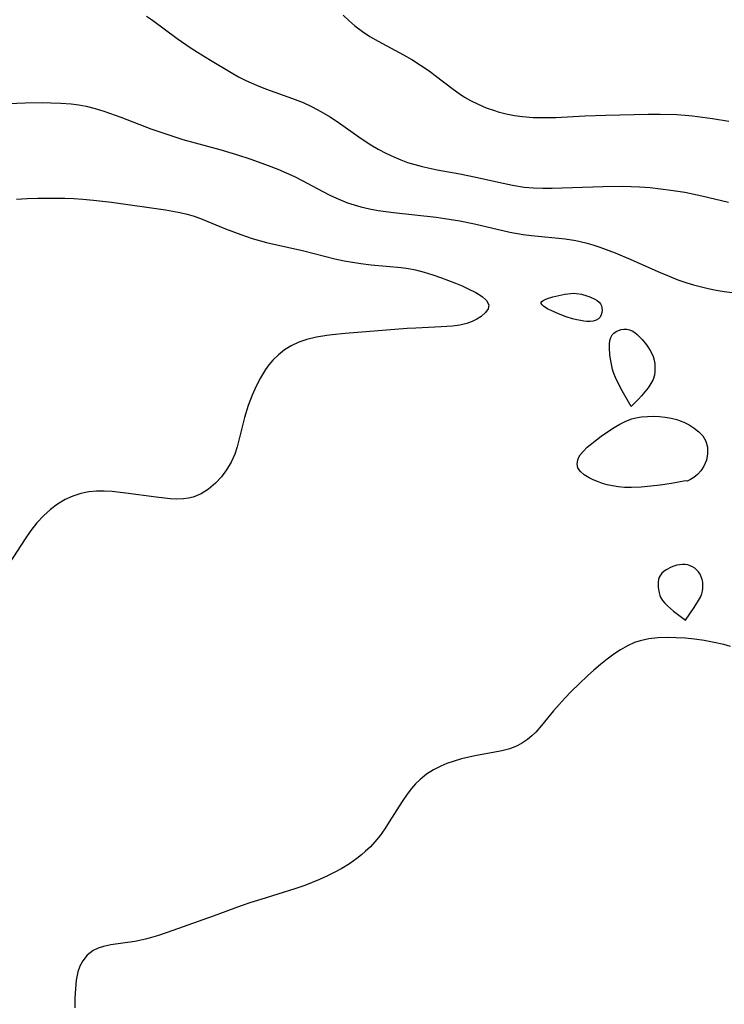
# Model space of a CAD drawing. Header units: metres. Extents: x 1073367 to 1082519, y 1569854 to 1574957.
# Tile 725 of 1056: x 1082196 to 1082326, y 1570034 to 1570215. Entities that reach past the tile are written whole.
import ezdxf

# ---------------------------------------------------------------- set-up
doc = ezdxf.new("R2010")
doc.units = ezdxf.units.M
doc.layers.add('CGG_CurvaNivelLidar_v1', color=253, linetype='Continuous', lineweight=30)

msp = doc.modelspace()

# ---------------------------------------------------------------- linework, layer by layer
at = {"layer": 'CGG_CurvaNivelLidar_v1'}
for p, q in [((1082219.3036, 1570216.0919, 81), (1082220.4014, 1570215.3423, 81)), ((1082220.4014, 1570215.3423, 81), (1082224.9404, 1570212.0102, 81)), ((1082255.4827, 1570216.3166, 81.5), (1082256.5427, 1570215.2904, 81.5)), ((1082256.5427, 1570215.2904, 81.5), (1082257.6496, 1570214.3252, 81.5)), ((1082257.6496, 1570214.3252, 81.5), (1082259.0484, 1570213.2711, 81.5)), ((1082259.0484, 1570213.2711, 81.5), (1082260.4226, 1570212.3786, 81.5)), ((1082224.9404, 1570212.0102, 81), (1082227.3727, 1570210.3321, 81)), ((1082260.4226, 1570212.3786, 81.5), (1082261.9396, 1570211.4982, 81.5)), ((1082261.9396, 1570211.4982, 81.5), (1082266.5903, 1570208.9905, 81.5)), ((1082227.3727, 1570210.3321, 81), (1082228.6697, 1570209.4917, 81)), ((1082228.6697, 1570209.4917, 81), (1082231.096, 1570208, 81)), ((1082231.096, 1570208, 81), (1082234.9176, 1570205.714, 81)), ((1082266.5903, 1570208.9905, 81.5), (1082268.1134, 1570208.1208, 81.5)), ((1082268.1134, 1570208.1208, 81.5), (1082269.7462, 1570207.1193, 81.5)), ((1082269.7462, 1570207.1193, 81.5), (1082271.3267, 1570206.05, 81.5)), ((1082271.3267, 1570206.05, 81.5), (1082272.4596, 1570205.2064, 81.5)), ((1082234.9176, 1570205.714, 81), (1082236.2325, 1570204.9722, 81)), ((1082236.2325, 1570204.9722, 81), (1082237.568, 1570204.2766, 81)), ((1082237.568, 1570204.2766, 81), (1082239.5444, 1570203.3855, 81)), ((1082272.4596, 1570205.2064, 81.5), (1082275.7415, 1570202.6589, 81.5)), ((1082239.5444, 1570203.3855, 81), (1082241.192, 1570202.7459, 81)), ((1082241.192, 1570202.7459, 81), (1082246.197, 1570200.971, 81)), ((1082275.7415, 1570202.6589, 81.5), (1082276.8283, 1570201.8873, 81.5)), ((1082246.197, 1570200.971, 81), (1082247.1751, 1570200.5983, 81)), ((1082247.1751, 1570200.5983, 81), (1082248.1429, 1570200.2018, 81)), ((1082276.8283, 1570201.8873, 81.5), (1082277.8548, 1570201.2268, 81.5)), ((1082277.8548, 1570201.2268, 81.5), (1082278.9114, 1570200.617, 81.5)), ((1082278.9114, 1570200.617, 81.5), (1082280.349, 1570199.8955, 81.5)), ((1082192.4231, 1570199.9764, 80.5), (1082196.9535, 1570200.1639, 80.5)), ((1082196.9535, 1570200.1639, 80.5), (1082200.1168, 1570200.1976, 80.5)), ((1082200.1168, 1570200.1976, 80.5), (1082201.7136, 1570200.1804, 80.5)), ((1082201.7136, 1570200.1804, 80.5), (1082203.5716, 1570200.1149, 80.5)), ((1082203.5716, 1570200.1149, 80.5), (1082205.4136, 1570199.9762, 80.5)), ((1082205.4136, 1570199.9762, 80.5), (1082206.8308, 1570199.7976, 80.5)), ((1082206.8308, 1570199.7976, 80.5), (1082208.231, 1570199.5399, 80.5)), ((1082208.231, 1570199.5399, 80.5), (1082209.8487, 1570199.125, 80.5)), ((1082209.8487, 1570199.125, 80.5), (1082211.4494, 1570198.6192, 80.5)), ((1082211.4494, 1570198.6192, 80.5), (1082214.5609, 1570197.5081, 80.5)), ((1082248.1429, 1570200.2018, 81), (1082249.7926, 1570199.4407, 81)), ((1082249.7926, 1570199.4407, 81), (1082251.4005, 1570198.5916, 81)), ((1082251.4005, 1570198.5916, 81), (1082252.964, 1570197.6595, 81)), ((1082280.349, 1570199.8955, 81.5), (1082281.8302, 1570199.2663, 81.5)), ((1082281.8302, 1570199.2663, 81.5), (1082283.3489, 1570198.7302, 81.5)), ((1082283.3489, 1570198.7302, 81.5), (1082284.0428, 1570198.5205, 81.5)), ((1082284.0428, 1570198.5205, 81.5), (1082285.5185, 1570198.1402, 81.5)), ((1082214.5609, 1570197.5081, 80.5), (1082220.1256, 1570195.3967, 80.5)), ((1082252.964, 1570197.6595, 81), (1082254.3738, 1570196.7265, 81)), ((1082254.3738, 1570196.7265, 81), (1082258.7868, 1570193.6166, 81)), ((1082285.5185, 1570198.1402, 81.5), (1082287.0153, 1570197.8415, 81.5)), ((1082287.0153, 1570197.8415, 81.5), (1082288.5299, 1570197.6298, 81.5)), ((1082288.5299, 1570197.6298, 81.5), (1082290.4511, 1570197.4895, 81.5)), ((1082290.4511, 1570197.4895, 81.5), (1082292.3895, 1570197.4503, 81.5)), ((1082292.3895, 1570197.4503, 81.5), (1082294.6475, 1570197.4854, 81.5)), ((1082294.6475, 1570197.4854, 81.5), (1082299.9525, 1570197.7459, 81.5)), ((1082299.9525, 1570197.7459, 81.5), (1082303.8694, 1570197.8925, 81.5)), ((1082303.8694, 1570197.8925, 81.5), (1082311.6145, 1570198.0559, 81.5)), ((1082311.6145, 1570198.0559, 81.5), (1082313.868, 1570198.0563, 81.5)), ((1082313.868, 1570198.0563, 81.5), (1082316.9187, 1570197.9837, 81.5)), ((1082316.9187, 1570197.9837, 81.5), (1082318.4381, 1570197.8941, 81.5)), ((1082318.4381, 1570197.8941, 81.5), (1082319.78, 1570197.7731, 81.5)), ((1082319.78, 1570197.7731, 81.5), (1082323.4982, 1570197.2986, 81.5)), ((1082323.4982, 1570197.2986, 81.5), (1082326.4777, 1570196.8066, 81.5)), ((1082220.1256, 1570195.3967, 80.5), (1082222.8734, 1570194.424, 80.5)), ((1082222.8734, 1570194.424, 80.5), (1082226.0237, 1570193.4394, 80.5)), ((1082226.0237, 1570193.4394, 80.5), (1082232.8143, 1570191.543, 80.5)), ((1082258.7868, 1570193.6166, 81), (1082260.5871, 1570192.4576, 81)), ((1082232.8143, 1570191.543, 80.5), (1082235.86, 1570190.6402, 80.5)), ((1082260.5871, 1570192.4576, 81), (1082261.971, 1570191.6424, 81)), ((1082261.971, 1570191.6424, 81), (1082263.3838, 1570190.884, 81)), ((1082235.86, 1570190.6402, 80.5), (1082238.5034, 1570189.765, 80.5)), ((1082238.5034, 1570189.765, 80.5), (1082241.682, 1570188.638, 80.5)), ((1082263.3838, 1570190.884, 81), (1082264.8285, 1570190.1945, 81)), ((1082264.8285, 1570190.1945, 81), (1082266.0891, 1570189.6696, 81)), ((1082266.0891, 1570189.6696, 81), (1082267.3729, 1570189.2031, 81)), ((1082241.682, 1570188.638, 80.5), (1082243.475, 1570187.9437, 80.5)), ((1082243.475, 1570187.9437, 80.5), (1082245.0323, 1570187.2874, 80.5)), ((1082267.3729, 1570189.2031, 81), (1082268.6774, 1570188.7941, 81)), ((1082268.6774, 1570188.7941, 81), (1082270.035, 1570188.4324, 81)), ((1082270.035, 1570188.4324, 81), (1082272.7912, 1570187.8377, 81)), ((1082272.7912, 1570187.8377, 81), (1082276.971, 1570187.0811, 81)), ((1082245.0323, 1570187.2874, 80.5), (1082246.5633, 1570186.5861, 80.5)), ((1082246.5633, 1570186.5861, 80.5), (1082248.0627, 1570185.8349, 80.5)), ((1082248.0627, 1570185.8349, 80.5), (1082251.6612, 1570183.875, 80.5)), ((1082276.971, 1570187.0811, 81), (1082279.9439, 1570186.4982, 81)), ((1082279.9439, 1570186.4982, 81), (1082284.9406, 1570185.3515, 81)), ((1082284.9406, 1570185.3515, 81), (1082286.6465, 1570184.9927, 81)), ((1082286.6465, 1570184.9927, 81), (1082288.8175, 1570184.6514, 81)), ((1082288.8175, 1570184.6514, 81), (1082290.5154, 1570184.5055, 81)), ((1082290.5154, 1570184.5055, 81), (1082292.2259, 1570184.4443, 81)), ((1082292.2259, 1570184.4443, 81), (1082293.9461, 1570184.4435, 81)), ((1082293.9461, 1570184.4435, 81), (1082303.3014, 1570184.7646, 81)), ((1082303.3014, 1570184.7646, 81), (1082306.8615, 1570184.8069, 81)), ((1082306.8615, 1570184.8069, 81), (1082308.4768, 1570184.7759, 81)), ((1082308.4768, 1570184.7759, 81), (1082310.0549, 1570184.7023, 81)), ((1082310.0549, 1570184.7023, 81), (1082311.9849, 1570184.5572, 81)), ((1082311.9849, 1570184.5572, 81), (1082313.9094, 1570184.3588, 81)), ((1082313.9094, 1570184.3588, 81), (1082315.8269, 1570184.1106, 81)), ((1082315.8269, 1570184.1106, 81), (1082318.4042, 1570183.6944, 81)), ((1082195.3867, 1570182.4095, 80), (1082197.3229, 1570182.5306, 80)), ((1082197.3229, 1570182.5306, 80), (1082199.3274, 1570182.6098, 80)), ((1082199.3274, 1570182.6098, 80), (1082200.9814, 1570182.6382, 80)), ((1082200.9814, 1570182.6382, 80), (1082204.2887, 1570182.605, 80)), ((1082204.2887, 1570182.605, 80), (1082205.9396, 1570182.5405, 80)), ((1082205.9396, 1570182.5405, 80), (1082207.5872, 1570182.4383, 80)), ((1082207.5872, 1570182.4383, 80), (1082209.5687, 1570182.258, 80)), ((1082209.5687, 1570182.258, 80), (1082212.8403, 1570181.8551, 80)), ((1082251.6612, 1570183.875, 80.5), (1082253.1825, 1570183.1095, 80.5)), ((1082253.1825, 1570183.1095, 80.5), (1082254.7318, 1570182.4053, 80.5)), ((1082254.7318, 1570182.4053, 80.5), (1082256.3112, 1570181.7775, 80.5)), ((1082318.4042, 1570183.6944, 81), (1082321.5406, 1570183.0434, 81)), ((1082321.5406, 1570183.0434, 81), (1082326.4393, 1570181.8757, 81)), ((1082212.8403, 1570181.8551, 80), (1082222.8242, 1570180.4464, 80)), ((1082222.8242, 1570180.4464, 80), (1082224.1504, 1570180.2314, 80)), ((1082256.3112, 1570181.7775, 80.5), (1082257.5197, 1570181.3667, 80.5)), ((1082257.5197, 1570181.3667, 80.5), (1082258.7466, 1570181.0139, 80.5)), ((1082258.7466, 1570181.0139, 80.5), (1082260.3372, 1570180.649, 80.5)), ((1082260.3372, 1570180.649, 80.5), (1082261.9502, 1570180.3559, 80.5)), ((1082261.9502, 1570180.3559, 80.5), (1082263.362, 1570180.1403, 80.5)), ((1082224.1504, 1570180.2314, 80), (1082225.4623, 1570179.9781, 80)), ((1082225.4623, 1570179.9781, 80), (1082226.7802, 1570179.6639, 80)), ((1082226.7802, 1570179.6639, 80), (1082228.0752, 1570179.2819, 80)), ((1082228.0752, 1570179.2819, 80), (1082229.5453, 1570178.7502, 80)), ((1082229.5453, 1570178.7502, 80), (1082233.8318, 1570176.9739, 80)), ((1082263.362, 1570180.1403, 80.5), (1082264.7834, 1570179.9538, 80.5)), ((1082264.7834, 1570179.9538, 80.5), (1082272.6247, 1570179.0917, 80.5)), ((1082272.6247, 1570179.0917, 80.5), (1082274.214, 1570178.883, 80.5)), ((1082274.214, 1570178.883, 80.5), (1082276.988, 1570178.4401, 80.5)), ((1082233.8318, 1570176.9739, 80), (1082236.6394, 1570175.9046, 80)), ((1082276.988, 1570178.4401, 80.5), (1082279.6695, 1570177.8941, 80.5)), ((1082279.6695, 1570177.8941, 80.5), (1082286.2065, 1570176.3697, 80.5)), ((1082236.6394, 1570175.9046, 80), (1082238.7565, 1570175.1917, 80)), ((1082238.7565, 1570175.1917, 80), (1082241.3992, 1570174.4607, 80)), ((1082286.2065, 1570176.3697, 80.5), (1082288.6341, 1570175.9245, 80.5)), ((1082288.6341, 1570175.9245, 80.5), (1082290.1905, 1570175.7187, 80.5)), ((1082290.1905, 1570175.7187, 80.5), (1082296.3386, 1570175.1133, 80.5)), ((1082296.3386, 1570175.1133, 80.5), (1082298.3471, 1570174.8125, 80.5)), ((1082241.3992, 1570174.4607, 80), (1082248.2608, 1570172.9016, 80)), ((1082298.3471, 1570174.8125, 80.5), (1082300.1799, 1570174.4106, 80.5)), ((1082300.1799, 1570174.4106, 80.5), (1082301.4756, 1570174.0432, 80.5)), ((1082301.4756, 1570174.0432, 80.5), (1082302.7592, 1570173.6206, 80.5)), ((1082302.7592, 1570173.6206, 80.5), (1082305.5481, 1570172.559, 80.5)), ((1082248.2608, 1570172.9016, 80), (1082253.9497, 1570171.4828, 80)), ((1082253.9497, 1570171.4828, 80), (1082255.7105, 1570171.0984, 80)), ((1082305.5481, 1570172.559, 80.5), (1082308.446, 1570171.3305, 80.5)), ((1082308.446, 1570171.3305, 80.5), (1082313.8701, 1570168.9145, 80.5)), ((1082255.7105, 1570171.0984, 80), (1082257.2393, 1570170.8211, 80)), ((1082257.2393, 1570170.8211, 80), (1082258.7768, 1570170.5918, 80)), ((1082258.7768, 1570170.5918, 80), (1082260.6342, 1570170.3709, 80)), ((1082260.6342, 1570170.3709, 80), (1082266.1976, 1570169.861, 80)), ((1082266.1976, 1570169.861, 80), (1082267.5083, 1570169.6622, 80)), ((1082267.5083, 1570169.6622, 80), (1082268.8074, 1570169.4014, 80)), ((1082268.8074, 1570169.4014, 80), (1082270.4214, 1570168.988, 80)), ((1082270.4214, 1570168.988, 80), (1082272.0096, 1570168.5032, 80)), ((1082272.0096, 1570168.5032, 80), (1082273.5696, 1570167.9735, 80)), ((1082273.5696, 1570167.9735, 80), (1082276.1468, 1570167.0063, 80)), ((1082313.8701, 1570168.9145, 80.5), (1082315.4788, 1570168.234, 80.5)), ((1082315.4788, 1570168.234, 80.5), (1082317.1008, 1570167.5986, 80.5)), ((1082276.1468, 1570167.0063, 80), (1082277.3768, 1570166.4901, 80)), ((1082277.3768, 1570166.4901, 80), (1082278.5346, 1570165.9576, 80)), ((1082278.5346, 1570165.9576, 80), (1082279.8928, 1570165.2481, 80)), ((1082317.1008, 1570167.5986, 80.5), (1082318.743, 1570167.0311, 80.5)), ((1082318.743, 1570167.0311, 80.5), (1082319.9903, 1570166.6624, 80.5)), ((1082319.9903, 1570166.6624, 80.5), (1082322.6952, 1570166.0055, 80.5)), ((1082322.6952, 1570166.0055, 80.5), (1082324.151, 1570165.7155, 80.5)), ((1082279.8928, 1570165.2481, 80), (1082281.0601, 1570164.5145, 80)), ((1082281.0601, 1570164.5145, 80), (1082281.9039, 1570163.7683, 80)), ((1082292.6783, 1570163.9835, 80), (1082293.1067, 1570164.1479, 80)), ((1082293.1067, 1570164.1479, 80), (1082294.0926, 1570164.4552, 80)), ((1082294.0926, 1570164.4552, 80), (1082295.1723, 1570164.7312, 80)), ((1082295.1723, 1570164.7312, 80), (1082296.293, 1570164.9575, 80)), ((1082296.293, 1570164.9575, 80), (1082297.4006, 1570165.0907, 80)), ((1082297.4006, 1570165.0907, 80), (1082297.9401, 1570165.1081, 80)), ((1082297.9401, 1570165.1081, 80), (1082298.4752, 1570165.0842, 80)), ((1082298.4752, 1570165.0842, 80), (1082299.395, 1570164.9323, 80)), ((1082299.395, 1570164.9323, 80), (1082300.373, 1570164.6562, 80)), ((1082300.373, 1570164.6562, 80), (1082300.8852, 1570164.473, 80)), ((1082300.8852, 1570164.473, 80), (1082301.8369, 1570164.0408, 80)), ((1082324.151, 1570165.7155, 80.5), (1082325.6163, 1570165.4667, 80.5)), ((1082325.6163, 1570165.4667, 80.5), (1082327.09, 1570165.2619, 80.5)), ((1082282.1789, 1570162.2764, 80), (1082281.684, 1570161.5531, 80)), ((1082281.9039, 1570163.7683, 80), (1082282.2973, 1570162.9951, 80)), ((1082282.2973, 1570162.9951, 80), (1082282.1789, 1570162.2764, 80)), ((1082291.9207, 1570163.4262, 80), (1082292.0529, 1570163.6258, 80)), ((1082291.9526, 1570163.2093, 80), (1082291.9207, 1570163.4262, 80)), ((1082292.1219, 1570162.9775, 80), (1082291.9526, 1570163.2093, 80)), ((1082292.0529, 1570163.6258, 80), (1082292.3178, 1570163.8103, 80)), ((1082292.3953, 1570162.7351, 80), (1082292.1219, 1570162.9775, 80)), ((1082292.3178, 1570163.8103, 80), (1082292.6783, 1570163.9835, 80)), ((1082293.1914, 1570162.219, 80), (1082292.3953, 1570162.7351, 80)), ((1082301.8369, 1570164.0408, 80), (1082302.2546, 1570163.7862, 80)), ((1082302.2546, 1570163.7862, 80), (1082302.612, 1570163.4978, 80)), ((1082302.612, 1570163.4978, 80), (1082302.8856, 1570163.1656, 80)), ((1082302.8856, 1570163.1656, 80), (1082303.0478, 1570162.8042, 80)), ((1082303.0478, 1570162.8042, 80), (1082303.128, 1570162.4075, 80)), ((1082303.128, 1570162.4075, 80), (1082303.1414, 1570161.9899, 80)), ((1082280.9004, 1570160.8554, 80), (1082280.13, 1570160.3498, 80)), ((1082281.684, 1570161.5531, 80), (1082280.9004, 1570160.8554, 80)), ((1082293.7592, 1570161.9246, 80), (1082293.1914, 1570162.219, 80)), ((1082295.1217, 1570161.3158, 80), (1082293.7592, 1570161.9246, 80)), ((1082296.5513, 1570160.7848, 80), (1082295.1217, 1570161.3158, 80)), ((1082297.7273, 1570160.4356, 80), (1082296.5513, 1570160.7848, 80)), ((1082298.5, 1570160.2572, 80), (1082297.7273, 1570160.4356, 80)), ((1082302.801, 1570160.7489, 80), (1082302.4872, 1570160.4004, 80)), ((1082303.0004, 1570161.1477, 80), (1082302.801, 1570160.7489, 80)), ((1082303.0981, 1570161.5653, 80), (1082303.0004, 1570161.1477, 80)), ((1082303.1414, 1570161.9899, 80), (1082303.0981, 1570161.5653, 80)), ((1082267.2837, 1570158.6199, 80), (1082255.8419, 1570157.7171, 80)), ((1082268.8852, 1570158.7227, 80), (1082267.2837, 1570158.6199, 80)), ((1082273.5605, 1570158.9313, 80), (1082268.8852, 1570158.7227, 80)), ((1082275.6348, 1570159.083, 80), (1082273.5605, 1570158.9313, 80)), ((1082276.9929, 1570159.2603, 80), (1082275.6348, 1570159.083, 80)), ((1082278.2534, 1570159.5452, 80), (1082276.9929, 1570159.2603, 80)), ((1082279.2433, 1570159.9042, 80), (1082278.2534, 1570159.5452, 80)), ((1082280.13, 1570160.3498, 80), (1082279.2433, 1570159.9042, 80)), ((1082298.8505, 1570160.152, 80), (1082298.5, 1570160.2572, 80)), ((1082299.7804, 1570159.9855, 80), (1082298.8505, 1570160.152, 80)), ((1082300.3591, 1570159.93, 80), (1082299.7804, 1570159.9855, 80)), ((1082300.96, 1570159.9216, 80), (1082300.3591, 1570159.93, 80)), ((1082301.5423, 1570159.9828, 80), (1082300.96, 1570159.9216, 80)), ((1082302.064, 1570160.1376, 80), (1082301.5423, 1570159.9828, 80)), ((1082302.4872, 1570160.4004, 80), (1082302.064, 1570160.1376, 80)), ((1082250.6122, 1570157.0436, 80), (1082248.8073, 1570156.6127, 80)), ((1082252.4816, 1570157.3522, 80), (1082250.6122, 1570157.0436, 80)), ((1082253.4814, 1570157.4807, 80), (1082252.4816, 1570157.3522, 80)), ((1082255.8419, 1570157.7171, 80), (1082253.4814, 1570157.4807, 80)), ((1082304.5946, 1570156.3985, 80), (1082304.7429, 1570156.9644, 80)), ((1082304.7429, 1570156.9644, 80), (1082304.9928, 1570157.4521, 80)), ((1082304.9928, 1570157.4521, 80), (1082305.3169, 1570157.8028, 80)), ((1082305.3169, 1570157.8028, 80), (1082305.7187, 1570158.081, 80)), ((1082305.7187, 1570158.081, 80), (1082306.1749, 1570158.2929, 80)), ((1082306.1749, 1570158.2929, 80), (1082306.6662, 1570158.4396, 80)), ((1082306.6662, 1570158.4396, 80), (1082307.1761, 1570158.5168, 80)), ((1082307.1761, 1570158.5168, 80), (1082307.6898, 1570158.5144, 80)), ((1082307.6898, 1570158.5144, 80), (1082308.1933, 1570158.4167, 80)), ((1082308.1933, 1570158.4167, 80), (1082308.6936, 1570158.2009, 80)), ((1082308.6936, 1570158.2009, 80), (1082309.1724, 1570157.8896, 80)), ((1082309.1724, 1570157.8896, 80), (1082309.6335, 1570157.5074, 80)), ((1082309.6335, 1570157.5074, 80), (1082310.5105, 1570156.6014, 80)), ((1082245.9497, 1570155.4602, 80), (1082244.7339, 1570154.699, 80)), ((1082247.3372, 1570156.1102, 80), (1082245.9497, 1570155.4602, 80)), ((1082248.8073, 1570156.6127, 80), (1082247.3372, 1570156.1102, 80)), ((1082304.5085, 1570155.1153, 80), (1082304.5228, 1570155.7765, 80)), ((1082304.604, 1570153.7226, 80), (1082304.5085, 1570155.1153, 80)), ((1082304.5228, 1570155.7765, 80), (1082304.5946, 1570156.3985, 80)), ((1082310.5105, 1570156.6014, 80), (1082311.3079, 1570155.611, 80)), ((1082311.3079, 1570155.611, 80), (1082311.6677, 1570155.1046, 80)), ((1082311.6677, 1570155.1046, 80), (1082311.999, 1570154.5836, 80)), ((1082243.6081, 1570153.8068, 80), (1082242.5741, 1570152.799, 80)), ((1082244.7339, 1570154.699, 80), (1082243.6081, 1570153.8068, 80)), ((1082304.8027, 1570152.4002, 80), (1082304.604, 1570153.7226, 80)), ((1082311.999, 1570154.5836, 80), (1082312.2912, 1570154.0472, 80)), ((1082312.2912, 1570154.0472, 80), (1082312.5302, 1570153.4927, 80)), ((1082312.5302, 1570153.4927, 80), (1082312.7272, 1570152.8171, 80)), ((1082241.8512, 1570151.9602, 80), (1082241.1859, 1570151.0656, 80)), ((1082242.5741, 1570152.799, 80), (1082241.8512, 1570151.9602, 80)), ((1082305.1001, 1570151.0795, 80), (1082304.8027, 1570152.4002, 80)), ((1082312.7272, 1570152.8171, 80), (1082312.8439, 1570152.1224, 80)), ((1082312.8439, 1570152.1224, 80), (1082312.8906, 1570151.4184, 80)), ((1082312.8906, 1570151.4184, 80), (1082312.8703, 1570150.7144, 80)), ((1082240.2695, 1570149.5861, 80), (1082239.464, 1570148.0172, 80)), ((1082241.1859, 1570151.0656, 80), (1082240.2695, 1570149.5861, 80)), ((1082305.3185, 1570150.3841, 80), (1082305.1001, 1570151.0795, 80)), ((1082305.6252, 1570149.6073, 80), (1082305.3185, 1570150.3841, 80)), ((1082305.9972, 1570148.7899, 80), (1082305.6252, 1570149.6073, 80)), ((1082312.7767, 1570150.0179, 80), (1082312.5426, 1570149.2735, 80)), ((1082312.8703, 1570150.7144, 80), (1082312.7767, 1570150.0179, 80)), ((1082239.464, 1570148.0172, 80), (1082238.7444, 1570146.387, 80)), ((1082306.841, 1570147.1488, 80), (1082305.9972, 1570148.7899, 80)), ((1082312.1512, 1570148.5049, 80), (1082311.6379, 1570147.7275, 80)), ((1082312.5426, 1570149.2735, 80), (1082312.1512, 1570148.5049, 80)), ((1082238.7444, 1570146.387, 80), (1082238.0005, 1570144.4427, 80)), ((1082308.5, 1570144.2617, 80), (1082306.841, 1570147.1488, 80)), ((1082310.434, 1570146.2507, 80), (1082309.835, 1570145.6041, 80)), ((1082311.05, 1570146.9674, 80), (1082310.434, 1570146.2507, 80)), ((1082311.6379, 1570147.7275, 80), (1082311.05, 1570146.9674, 80)), ((1082238.0005, 1570144.4427, 80), (1082237.3273, 1570142.2867, 80)), ((1082309.835, 1570145.6041, 80), (1082308.5, 1570144.2617, 80)), ((1082309.3657, 1570142.1954, 80), (1082310.4282, 1570142.3729, 80)), ((1082310.4282, 1570142.3729, 80), (1082311.5103, 1570142.4629, 80)), ((1082311.5103, 1570142.4629, 80), (1082312.6032, 1570142.4791, 80)), ((1082312.6032, 1570142.4791, 80), (1082313.6987, 1570142.4293, 80)), ((1082313.6987, 1570142.4293, 80), (1082314.7887, 1570142.316, 80)), ((1082314.7887, 1570142.316, 80), (1082315.864, 1570142.1356, 80)), ((1082237.3273, 1570142.2867, 80), (1082236.37, 1570138.3258, 80)), ((1082305.349, 1570140.4197, 80), (1082306.4124, 1570141.0433, 80)), ((1082306.4124, 1570141.0433, 80), (1082307.5039, 1570141.5838, 80)), ((1082307.5039, 1570141.5838, 80), (1082308.6308, 1570142.0057, 80)), ((1082308.6308, 1570142.0057, 80), (1082309.3657, 1570142.1954, 80)), ((1082315.864, 1570142.1356, 80), (1082316.9139, 1570141.879, 80)), ((1082316.9139, 1570141.879, 80), (1082317.5532, 1570141.6729, 80)), ((1082317.5532, 1570141.6729, 80), (1082318.1738, 1570141.4282, 80)), ((1082318.1738, 1570141.4282, 80), (1082319.1692, 1570140.9258, 80)), ((1082319.1692, 1570140.9258, 80), (1082320.0953, 1570140.3249, 80)), ((1082301.2388, 1570137.4619, 80), (1082303.0117, 1570138.8226, 80)), ((1082303.0117, 1570138.8226, 80), (1082304.3104, 1570139.741, 80)), ((1082304.3104, 1570139.741, 80), (1082305.349, 1570140.4197, 80)), ((1082320.0953, 1570140.3249, 80), (1082320.9411, 1570139.6399, 80)), ((1082320.9411, 1570139.6399, 80), (1082321.6794, 1570138.8583, 80)), ((1082321.6794, 1570138.8583, 80), (1082322.2281, 1570137.8948, 80)), ((1082235.9937, 1570136.8871, 80), (1082235.538, 1570135.4958, 80)), ((1082236.37, 1570138.3258, 80), (1082235.9937, 1570136.8871, 80)), ((1082300.4359, 1570136.7727, 80), (1082301.2388, 1570137.4619, 80)), ((1082322.2281, 1570137.8948, 80), (1082322.5273, 1570136.7793, 80)), ((1082235.538, 1570135.4958, 80), (1082234.8937, 1570134.0346, 80)), ((1082298.8608, 1570134.9342, 80), (1082299.1386, 1570135.3746, 80)), ((1082299.1386, 1570135.3746, 80), (1082299.7236, 1570136.0773, 80)), ((1082299.7236, 1570136.0773, 80), (1082300.4359, 1570136.7727, 80)), ((1082322.5672, 1570135.5865, 80), (1082322.3517, 1570134.3962, 80)), ((1082322.5273, 1570136.7793, 80), (1082322.5672, 1570135.5865, 80)), ((1082234.8937, 1570134.0346, 80), (1082234.0612, 1570132.6228, 80)), ((1082298.5619, 1570133.6735, 80), (1082298.6658, 1570134.4874, 80)), ((1082298.7191, 1570133.0228, 80), (1082298.5619, 1570133.6735, 80)), ((1082298.6658, 1570134.4874, 80), (1082298.8608, 1570134.9342, 80)), ((1082321.8906, 1570133.2849, 80), (1082321.3455, 1570132.4699, 80)), ((1082322.3517, 1570134.3962, 80), (1082321.8906, 1570133.2849, 80)), ((1082234.0612, 1570132.6228, 80), (1082233.0888, 1570131.3268, 80)), ((1082298.9204, 1570132.6491, 80), (1082298.7191, 1570133.0228, 80)), ((1082299.1932, 1570132.2993, 80), (1082298.9204, 1570132.6491, 80)), ((1082299.8842, 1570131.6984, 80), (1082299.1932, 1570132.2993, 80)), ((1082300.7472, 1570131.1696, 80), (1082299.8842, 1570131.6984, 80)), ((1082320.7116, 1570131.7768, 80), (1082320.053, 1570131.2243, 80)), ((1082321.3455, 1570132.4699, 80), (1082320.7116, 1570131.7768, 80)), ((1082232.0012, 1570130.1562, 80), (1082230.7472, 1570129.0809, 80)), ((1082233.0888, 1570131.3268, 80), (1082232.0012, 1570130.1562, 80)), ((1082301.5117, 1570130.7936, 80), (1082300.7472, 1570131.1696, 80)), ((1082302.3357, 1570130.4505, 80), (1082301.5117, 1570130.7936, 80)), ((1082303.2071, 1570130.1433, 80), (1082302.3357, 1570130.4505, 80)), ((1082304.1171, 1570129.8778, 80), (1082303.2071, 1570130.1433, 80)), ((1082305.0621, 1570129.6598, 80), (1082304.1171, 1570129.8778, 80)), ((1082306.1005, 1570129.4965, 80), (1082305.0621, 1570129.6598, 80)), ((1082313.8197, 1570129.8107, 80), (1082312.1005, 1570129.5984, 80)), ((1082315.9467, 1570130.1322, 80), (1082313.8197, 1570129.8107, 80)), ((1082318.5, 1570130.5905, 80), (1082315.9467, 1570130.1322, 80)), ((1082318.7964, 1570130.5647, 80), (1082318.5, 1570130.5905, 80)), ((1082319.4338, 1570130.829, 80), (1082318.7964, 1570130.5647, 80)), ((1082320.053, 1570131.2243, 80), (1082319.4338, 1570130.829, 80)), ((1082207.1969, 1570128.2512, 80), (1082205.7281, 1570127.7795, 80)), ((1082208.7167, 1570128.5559, 80), (1082207.1969, 1570128.2512, 80)), ((1082210.1187, 1570128.6826, 80), (1082208.7167, 1570128.5559, 80)), ((1082211.5457, 1570128.6947, 80), (1082210.1187, 1570128.6826, 80)), ((1082212.9901, 1570128.6202, 80), (1082211.5457, 1570128.6947, 80)), ((1082213.9564, 1570128.5344, 80), (1082212.9901, 1570128.6202, 80)), ((1082215.4741, 1570128.357, 80), (1082213.9564, 1570128.5344, 80)), ((1082221.1052, 1570127.586, 80), (1082215.4741, 1570128.357, 80)), ((1082229.3894, 1570128.208, 80), (1082227.925, 1570127.5944, 80)), ((1082230.7472, 1570129.0809, 80), (1082229.3894, 1570128.208, 80)), ((1082307.2777, 1570129.3981, 80), (1082306.1005, 1570129.4965, 80)), ((1082308.5546, 1570129.37, 80), (1082307.2777, 1570129.3981, 80)), ((1082310.3175, 1570129.4392, 80), (1082308.5546, 1570129.37, 80)), ((1082312.1005, 1570129.5984, 80), (1082310.3175, 1570129.4392, 80)), ((1082202.932, 1570126.3189, 80), (1082201.6239, 1570125.3436, 80)), ((1082204.3224, 1570127.1475, 80), (1082202.932, 1570126.3189, 80)), ((1082205.7281, 1570127.7795, 80), (1082204.3224, 1570127.1475, 80)), ((1082223.6574, 1570127.3098, 80), (1082221.1052, 1570127.586, 80)), ((1082224.9065, 1570127.2408, 80), (1082223.6574, 1570127.3098, 80)), ((1082226.1205, 1570127.2689, 80), (1082224.9065, 1570127.2408, 80)), ((1082227.0382, 1570127.3836, 80), (1082226.1205, 1570127.2689, 80)), ((1082227.925, 1570127.5944, 80), (1082227.0382, 1570127.3836, 80)), ((1082200.3991, 1570124.2435, 80), (1082199.13, 1570122.8739, 80)), ((1082201.6239, 1570125.3436, 80), (1082200.3991, 1570124.2435, 80)), ((1082199.13, 1570122.8739, 80), (1082198.0286, 1570121.4557, 80)), ((1082198.0286, 1570121.4557, 80), (1082196.9958, 1570119.9619, 80)), ((1082196.9958, 1570119.9619, 80), (1082194.0078, 1570115.4173, 80)), ((1082317.4173, 1570115.1722, 80.5), (1082316.9014, 1570115.0656, 80.5)), ((1082317.9335, 1570115.2247, 80.5), (1082317.4173, 1570115.1722, 80.5)), ((1082318.4434, 1570115.2109, 80.5), (1082317.9335, 1570115.2247, 80.5)), ((1082318.9109, 1570115.1269, 80.5), (1082318.4434, 1570115.2109, 80.5)), ((1082314.1641, 1570113.6269, 80.5), (1082313.874, 1570113.2576, 80.5)), ((1082314.5279, 1570113.951, 80.5), (1082314.1641, 1570113.6269, 80.5)), ((1082314.9454, 1570114.2384, 80.5), (1082314.5279, 1570113.951, 80.5)), ((1082315.8848, 1570114.719, 80.5), (1082314.9454, 1570114.2384, 80.5)), ((1082316.3869, 1570114.9114, 80.5), (1082315.8848, 1570114.719, 80.5)), ((1082316.9014, 1570115.0656, 80.5), (1082316.3869, 1570114.9114, 80.5)), ((1082319.3617, 1570114.9794, 80.5), (1082318.9109, 1570115.1269, 80.5)), ((1082319.7895, 1570114.7747, 80.5), (1082319.3617, 1570114.9794, 80.5)), ((1082320.1993, 1570114.5076, 80.5), (1082319.7895, 1570114.7747, 80.5)), ((1082320.5726, 1570114.1917, 80.5), (1082320.1993, 1570114.5076, 80.5)), ((1082320.9025, 1570113.8329, 80.5), (1082320.5726, 1570114.1917, 80.5)), ((1082321.1786, 1570113.4334, 80.5), (1082320.9025, 1570113.8329, 80.5)), ((1082321.4029, 1570112.9648, 80.5), (1082321.1786, 1570113.4334, 80.5)), ((1082313.5635, 1570112.4236, 80.5), (1082313.4996, 1570111.9605, 80.5)), ((1082313.4996, 1570111.9605, 80.5), (1082313.5038, 1570110.9884, 80.5)), ((1082313.6835, 1570112.8597, 80.5), (1082313.5635, 1570112.4236, 80.5)), ((1082313.874, 1570113.2576, 80.5), (1082313.6835, 1570112.8597, 80.5)), ((1082321.5631, 1570112.463, 80.5), (1082321.4029, 1570112.9648, 80.5)), ((1082321.6675, 1570111.9393, 80.5), (1082321.5631, 1570112.463, 80.5)), ((1082321.719, 1570111.4032, 80.5), (1082321.6675, 1570111.9393, 80.5)), ((1082313.5038, 1570110.9884, 80.5), (1082313.6603, 1570110.0051, 80.5)), ((1082313.6603, 1570110.0051, 80.5), (1082313.8008, 1570109.5273, 80.5)), ((1082321.2501, 1570109.2004, 80.5), (1082321.5, 1570109.7927, 80.5)), ((1082321.5, 1570109.7927, 80.5), (1082321.6471, 1570110.3256, 80.5)), ((1082321.6471, 1570110.3256, 80.5), (1082321.715, 1570110.8628, 80.5)), ((1082321.715, 1570110.8628, 80.5), (1082321.719, 1570111.4032, 80.5)), ((1082313.8008, 1570109.5273, 80.5), (1082313.9938, 1570109.0698, 80.5)), ((1082313.9938, 1570109.0698, 80.5), (1082314.2811, 1570108.6039, 80.5)), ((1082314.2811, 1570108.6039, 80.5), (1082314.6862, 1570108.1139, 80.5)), ((1082314.6862, 1570108.1139, 80.5), (1082315.1788, 1570107.6128, 80.5)), ((1082320.1271, 1570107.2763, 80.5), (1082320.9203, 1570108.5673, 80.5)), ((1082320.9203, 1570108.5673, 80.5), (1082321.2501, 1570109.2004, 80.5)), ((1082315.1788, 1570107.6128, 80.5), (1082316.298, 1570106.6352, 80.5)), ((1082316.298, 1570106.6352, 80.5), (1082318.5, 1570104.9636, 80.5)), ((1082318.5, 1570104.9636, 80.5), (1082320.1271, 1570107.2763, 80.5)), ((1082309.1195, 1570100.831, 80.5), (1082307.8036, 1570100.2522, 80.5)), ((1082310.1725, 1570101.1648, 80.5), (1082309.1195, 1570100.831, 80.5)), ((1082311.7729, 1570101.5003, 80.5), (1082310.1725, 1570101.1648, 80.5)), ((1082313.4224, 1570101.6888, 80.5), (1082311.7729, 1570101.5003, 80.5)), ((1082315.1065, 1570101.7619, 80.5), (1082313.4224, 1570101.6888, 80.5)), ((1082316.8132, 1570101.7423, 80.5), (1082315.1065, 1570101.7619, 80.5)), ((1082318.4674, 1570101.6503, 80.5), (1082316.8132, 1570101.7423, 80.5)), ((1082320.1333, 1570101.4912, 80.5), (1082318.4674, 1570101.6503, 80.5)), ((1082321.955, 1570101.2295, 80.5), (1082320.1333, 1570101.4912, 80.5)), ((1082323.762, 1570100.884, 80.5), (1082321.955, 1570101.2295, 80.5)), ((1082325.5447, 1570100.4616, 80.5), (1082323.762, 1570100.884, 80.5)), ((1082306.5368, 1570099.536, 80.5), (1082305.3075, 1570098.7148, 80.5)), ((1082307.8036, 1570100.2522, 80.5), (1082306.5368, 1570099.536, 80.5)), ((1082326.8087, 1570100.1072, 80.5), (1082325.5447, 1570100.4616, 80.5)), ((1082304.1056, 1570097.8152, 80.5), (1082302.8737, 1570096.8164, 80.5)), ((1082305.3075, 1570098.7148, 80.5), (1082304.1056, 1570097.8152, 80.5)), ((1082301.6603, 1570095.7714, 80.5), (1082300.464, 1570094.6918, 80.5)), ((1082302.8737, 1570096.8164, 80.5), (1082301.6603, 1570095.7714, 80.5)), ((1082300.464, 1570094.6918, 80.5), (1082298.9087, 1570093.2254, 80.5)), ((1082297.486, 1570091.8181, 80.5), (1082296.3648, 1570090.656, 80.5)), ((1082298.9087, 1570093.2254, 80.5), (1082297.486, 1570091.8181, 80.5)), ((1082296.3648, 1570090.656, 80.5), (1082295.2793, 1570089.4776, 80.5)), ((1082294.2373, 1570088.2841, 80.5), (1082292.0208, 1570085.5968, 80.5)), ((1082295.2793, 1570089.4776, 80.5), (1082294.2373, 1570088.2841, 80.5)), ((1082290.9398, 1570084.3838, 80.5), (1082290.2061, 1570083.659, 80.5)), ((1082292.0208, 1570085.5968, 80.5), (1082290.9398, 1570084.3838, 80.5)), ((1082289.4296, 1570083.0013, 80.5), (1082288.5081, 1570082.3705, 80.5)), ((1082290.2061, 1570083.659, 80.5), (1082289.4296, 1570083.0013, 80.5)), ((1082284.7141, 1570080.9218, 80.5), (1082283.1209, 1570080.5939, 80.5)), ((1082286.1553, 1570081.317, 80.5), (1082284.7141, 1570080.9218, 80.5)), ((1082287.5219, 1570081.8453, 80.5), (1082286.1553, 1570081.317, 80.5)), ((1082288.5081, 1570082.3705, 80.5), (1082287.5219, 1570081.8453, 80.5)), ((1082275.9195, 1570079.0436, 80.5), (1082274.6113, 1570078.5787, 80.5)), ((1082277.2565, 1570079.4408, 80.5), (1082275.9195, 1570079.0436, 80.5)), ((1082278.6134, 1570079.7737, 80.5), (1082277.2565, 1570079.4408, 80.5)), ((1082280.0519, 1570080.0605, 80.5), (1082278.6134, 1570079.7737, 80.5)), ((1082283.1209, 1570080.5939, 80.5), (1082280.0519, 1570080.0605, 80.5)), ((1082272.1316, 1570077.4121, 80.5), (1082270.8561, 1570076.6043, 80.5)), ((1082273.4842, 1570078.1041, 80.5), (1082272.1316, 1570077.4121, 80.5)), ((1082274.6113, 1570078.5787, 80.5), (1082273.4842, 1570078.1041, 80.5)), ((1082269.6754, 1570075.6718, 80.5), (1082268.8395, 1570074.8618, 80.5)), ((1082270.8561, 1570076.6043, 80.5), (1082269.6754, 1570075.6718, 80.5)), ((1082268.0626, 1570073.9832, 80.5), (1082267.2609, 1570072.9463, 80.5)), ((1082268.8395, 1570074.8618, 80.5), (1082268.0626, 1570073.9832, 80.5)), ((1082267.2609, 1570072.9463, 80.5), (1082266.3373, 1570071.5985, 80.5)), ((1082266.3373, 1570071.5985, 80.5), (1082263.9974, 1570067.8298, 80.5)), ((1082263.1648, 1570066.5715, 80.5), (1082262.2815, 1570065.3506, 80.5)), ((1082263.9974, 1570067.8298, 80.5), (1082263.1648, 1570066.5715, 80.5)), ((1082262.2815, 1570065.3506, 80.5), (1082261.3362, 1570064.1824, 80.5)), ((1082260.515, 1570063.2838, 80.5), (1082259.6425, 1570062.4365, 80.5)), ((1082261.3362, 1570064.1824, 80.5), (1082260.515, 1570063.2838, 80.5)), ((1082258.0451, 1570061.121, 80.5), (1082256.6687, 1570060.1567, 80.5)), ((1082258.8605, 1570061.7603, 80.5), (1082258.0451, 1570061.121, 80.5)), ((1082259.6425, 1570062.4365, 80.5), (1082258.8605, 1570061.7603, 80.5)), ((1082255.2304, 1570059.2684, 80.5), (1082253.7396, 1570058.4516, 80.5)), ((1082256.6687, 1570060.1567, 80.5), (1082255.2304, 1570059.2684, 80.5)), ((1082251.1691, 1570057.2413, 80.5), (1082249.8093, 1570056.6782, 80.5)), ((1082252.5058, 1570057.8442, 80.5), (1082251.1691, 1570057.2413, 80.5)), ((1082253.7396, 1570058.4516, 80.5), (1082252.5058, 1570057.8442, 80.5)), ((1082246.5951, 1570055.5233, 80.5), (1082240.325, 1570053.5878, 80.5)), ((1082248.4291, 1570056.1541, 80.5), (1082246.5951, 1570055.5233, 80.5)), ((1082249.8093, 1570056.6782, 80.5), (1082248.4291, 1570056.1541, 80.5)), ((1082240.325, 1570053.5878, 80.5), (1082238.4867, 1570052.9893, 80.5)), ((1082236.751, 1570052.3811, 80.5), (1082231.5729, 1570050.4716, 80.5)), ((1082238.4867, 1570052.9893, 80.5), (1082236.751, 1570052.3811, 80.5)), ((1082231.5729, 1570050.4716, 80.5), (1082224.1679, 1570047.8322, 80.5)), ((1082220.2257, 1570046.5443, 80.5), (1082219.1338, 1570046.2532, 80.5)), ((1082221.5366, 1570046.9402, 80.5), (1082220.2257, 1570046.5443, 80.5)), ((1082224.1679, 1570047.8322, 80.5), (1082221.5366, 1570046.9402, 80.5)), ((1082210.4051, 1570044.6025, 80.5), (1082209.4984, 1570044.1595, 80.5)), ((1082211.3926, 1570044.934, 80.5), (1082210.4051, 1570044.6025, 80.5)), ((1082212.7445, 1570045.2302, 80.5), (1082211.3926, 1570044.934, 80.5)), ((1082217.1538, 1570045.8422, 80.5), (1082212.7445, 1570045.2302, 80.5)), ((1082218.0439, 1570046.0065, 80.5), (1082217.1538, 1570045.8422, 80.5)), ((1082219.1338, 1570046.2532, 80.5), (1082218.0439, 1570046.0065, 80.5)), ((1082208.3986, 1570043.3186, 80.5), (1082207.5629, 1570042.268, 80.5)), ((1082209.4984, 1570044.1595, 80.5), (1082208.3986, 1570043.3186, 80.5)), ((1082207.0654, 1570041.2965, 80.5), (1082206.6988, 1570040.2262, 80.5)), ((1082207.5629, 1570042.268, 80.5), (1082207.0654, 1570041.2965, 80.5)), ((1082206.6988, 1570040.2262, 80.5), (1082206.3919, 1570038.732, 80.5)), ((1082206.3919, 1570038.732, 80.5), (1082206.2208, 1570037.1416, 80.5)), ((1082206.1344, 1570035.4814, 80.5), (1082206.1011, 1570033.6221, 80.5)), ((1082206.2208, 1570037.1416, 80.5), (1082206.1344, 1570035.4814, 80.5))]:
    msp.add_line(p, q, dxfattribs=at)

doc.saveas('drawing.dxf')
